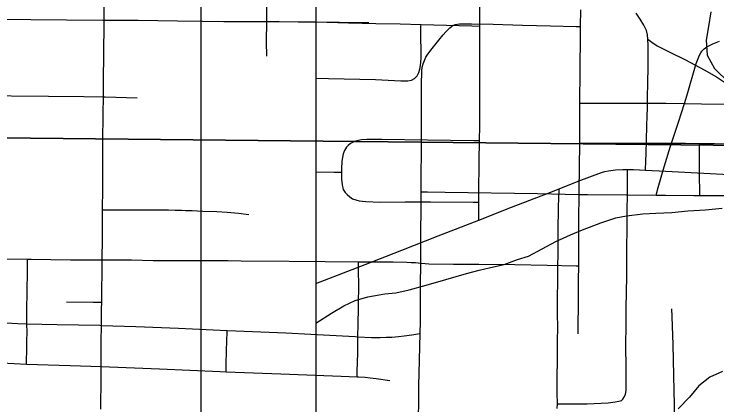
# Model space of a CAD drawing. Extents: x 0 to 34, y 0 to 22.
# Drawn here: x 12.978 to 13.589, y 17.847 to 18.187 of the extents above; entities that cross this region are included whole.
import ezdxf

# ---------------------------------------------------------------- set-up
doc = ezdxf.new("R2010")
doc.units = 0
for name, color, linetype in [('GM_X_City_Street', 7, 'Continuous'), ('GM_X_Corporation', 7, 'Continuous'), ('GM_X_County_Road', 7, 'Continuous'), ('GM_X_Minor_River', 7, 'Continuous'), ('GM_X_Rail_Line', 7, 'Continuous'), ('GM_X_Section', 7, 'Continuous'), ('GM_X_US_Shield', 7, 'Continuous'), ('SH_Data', 7, 'Continuous')]:
    doc.layers.add(name, color=color, linetype=linetype)

msp = doc.modelspace()

# ---------------------------------------------------------------- linework, layer by layer
at = {"layer": 'GM_X_City_Street'}
msp.add_line((13.33007, 17.87471), (13.33086, 17.90941), dxfattribs=at)
for points in [[(13.19773, 18.15004), (13.1975, 18.1625), (13.1976, 18.18027), (13.19764, 18.18716), (13.19797, 18.20569), (13.19867, 18.22426), (13.19866, 18.23663), (13.19845, 18.24764), (13.19843, 18.24898), (13.19842, 18.27359), (13.19866, 18.30863), (13.19869, 18.31391), (13.19913, 18.33873), (13.19932, 18.36354), (13.19921, 18.37284), (13.19916, 18.37701)], [(13.38178, 18.00782), (13.38178, 18.01587), (13.38177, 18.02323), (13.38177, 18.03117), (13.382, 18.05901), (13.38234, 18.0767), (13.38259, 18.08996), (13.3826, 18.10839), (13.38259, 18.12262), (13.38266, 18.12838), (13.38272, 18.13434), (13.3828, 18.15537), (13.38277, 18.16152), (13.38278, 18.17635), (13.3828, 18.18918), (13.3827, 18.20464), (13.3828, 18.2263), (13.38297, 18.24526), (13.38323, 18.26024), (13.38397, 18.28487), (13.38416, 18.29779), (13.3842, 18.30977)], [(13.05651, 18.18141), (13.05684, 18.22113), (13.05733, 18.24805)], [(13.46803, 17.90897), (13.46808, 17.91262), (13.46841, 17.93754), (13.46845, 17.95564), (13.46854, 17.9681), (13.46857, 17.97396), (13.4686, 17.98941), (13.46871, 18.00791), (13.46888, 18.03013), (13.4689, 18.03259), (13.46941, 18.07469), (13.46946, 18.07884), (13.46962, 18.10367), (13.46964, 18.10937), (13.46969, 18.13775), (13.47015, 18.16872), (13.4702, 18.17589), (13.47031, 18.1904)], [(13.52872, 18.16501), (13.52828, 18.16871), (13.52736, 18.17247), (13.52664, 18.17427), (13.52518, 18.17706), (13.52193, 18.18245), (13.51831, 18.18752)], [(12.91788, 18.18259), (12.92443, 18.18262), (12.93994, 18.18269), (12.96788, 18.18243), (12.99274, 18.18207), (13.02383, 18.18175), (13.0549, 18.18142), (13.05651, 18.18141), (13.08598, 18.18134), (13.12016, 18.18088), (13.14176, 18.18062), (13.16033, 18.18026), (13.1976, 18.18027), (13.20831, 18.18028), (13.2248, 18.17999), (13.24046, 18.18001), (13.26089, 18.1797), (13.28626, 18.17941)], [(13.0558, 18.11484), (13.05589, 18.12821), (13.05648, 18.17776), (13.05651, 18.18141)], [(13.2404, 18.18001), (13.25926, 18.1795), (13.26851, 18.17921), (13.29236, 18.17865), (13.31364, 18.17821), (13.3316, 18.17776), (13.3756, 18.17655), (13.38278, 18.17635)], [(13.2404, 18.13095), (13.25127, 18.13079), (13.29203, 18.12977), (13.31395, 18.12877), (13.32021, 18.1287), (13.32325, 18.12947), (13.32604, 18.13089), (13.3282, 18.13311), (13.32961, 18.13591), (13.33052, 18.13892), (13.33107, 18.142), (13.3316, 18.14826), (13.33172, 18.15452), (13.33155, 18.16707), (13.33159, 18.17601), (13.3316, 18.17776)], [(13.35653, 18.17488), (13.35954, 18.17698), (13.36164, 18.17773), (13.36499, 18.17823), (13.36884, 18.17832), (13.37547, 18.17836), (13.39423, 18.17802), (13.41975, 18.17713), (13.44391, 18.17656), (13.46636, 18.17599), (13.4702, 18.17589)], [(13.33134, 17.97041), (13.33141, 17.97689), (13.33139, 17.9821), (13.33134, 17.99452), (13.33162, 18.02016), (13.33171, 18.03225), (13.33179, 18.0417), (13.33191, 18.07239), (13.33195, 18.09719), (13.33217, 18.10958), (13.33204, 18.12509), (13.33239, 18.13748), (13.33275, 18.14056), (13.33343, 18.14358), (13.3345, 18.14648), (13.3359, 18.14924), (13.33758, 18.15185), (13.34133, 18.1568), (13.34715, 18.164), (13.35097, 18.16876), (13.35319, 18.17144), (13.35653, 18.17488)], [(13.52649, 18.05125), (13.52691, 18.05924), (13.52723, 18.06528), (13.52756, 18.07745), (13.52775, 18.08951), (13.52795, 18.0985), (13.52824, 18.10465), (13.52839, 18.11293), (13.52868, 18.12834), (13.52883, 18.13924), (13.52879, 18.147), (13.52873, 18.15956), (13.52872, 18.16501)], [(13.52872, 18.16501), (13.53206, 18.16232), (13.53677, 18.15925), (13.54768, 18.15376), (13.56141, 18.14697), (13.57763, 18.13828), (13.58825, 18.13212), (13.59591, 18.12702), (13.60442, 18.12106), (13.6127, 18.11481), (13.62025, 18.10915), (13.62709, 18.10347), (13.63229, 18.09896), (13.63673, 18.0951)], [(13.57558, 18.15452), (13.57751, 18.15641), (13.57968, 18.15814), (13.58514, 18.16102), (13.59095, 18.16316)], [(13.53578, 18.02952), (13.53759, 18.03603), (13.54262, 18.05409), (13.54819, 18.07203), (13.54909, 18.07464), (13.55534, 18.09273), (13.5603, 18.10895), (13.56266, 18.11668), (13.57059, 18.14373), (13.57282, 18.14957), (13.57348, 18.15106), (13.57456, 18.15302), (13.57558, 18.15452)], [(12.91718, 18.11613), (12.92463, 18.11611), (12.94315, 18.11604), (13.00803, 18.11548), (13.03889, 18.11517), (13.0558, 18.11484), (13.05741, 18.11481), (13.08521, 18.11406)], [(13.05511, 18.01685), (13.05527, 18.03532), (13.05533, 18.05086), (13.0552, 18.05703), (13.0553, 18.06624), (13.0554, 18.07556), (13.05571, 18.1003), (13.0558, 18.11484)], [(13.46964, 18.10937), (13.47322, 18.1094), (13.47898, 18.10943), (13.51006, 18.10931), (13.54418, 18.10925), (13.5603, 18.10895), (13.5752, 18.10869), (13.63099, 18.10805)], [(13.38234, 18.0767), (13.37752, 18.0767), (13.33722, 18.07712), (13.29764, 18.07774), (13.28452, 18.07774), (13.27985, 18.07754), (13.27591, 18.07672), (13.27263, 18.07549), (13.27027, 18.07424), (13.26826, 18.0727), (13.26694, 18.07116)], [(13.46941, 18.07469), (13.47221, 18.07469), (13.48612, 18.07469), (13.50012, 18.07456), (13.51539, 18.07453), (13.53289, 18.07451), (13.54909, 18.07464), (13.56123, 18.07451), (13.5735, 18.07432), (13.57413, 18.07431), (13.58635, 18.07421), (13.59533, 18.07403), (13.62234, 18.07378), (13.63572, 18.07367), (13.65737, 18.07338), (13.66639, 18.07324), (13.66803, 18.07321)], [(13.57385, 18.02923), (13.57378, 18.03333), (13.57358, 18.04529), (13.57336, 18.05723), (13.57349, 18.07323), (13.5735, 18.07432)], [(13.26694, 18.07116), (13.26594, 18.06973), (13.26515, 18.06816), (13.26406, 18.06523), (13.26339, 18.06218), (13.26298, 18.05907), (13.26253, 18.05237), (13.26258, 18.04955), (13.26269, 18.04335), (13.26325, 18.03842), (13.26407, 18.03443)], [(13.2404, 18.04959), (13.25626, 18.04956), (13.26258, 18.04955)], [(13.50697, 17.8523), (13.50836, 17.85444), (13.50932, 17.85669), (13.50985, 17.85979), (13.50985, 17.86622), (13.50969, 17.87825), (13.50958, 17.90014), (13.50982, 17.91566), (13.50989, 17.93112), (13.51033, 17.95918), (13.51023, 17.97161), (13.51038, 17.98719), (13.51054, 17.99658), (13.51064, 18.00589), (13.51071, 18.01526), (13.51092, 18.0308), (13.51091, 18.03707), (13.51091, 18.04331), (13.51092, 18.05179)], [(13.26407, 18.03443), (13.26571, 18.03186), (13.26735, 18.03012), (13.26972, 18.02798), (13.27218, 18.02639), (13.2749, 18.02527), (13.27777, 18.02455), (13.28378, 18.02387), (13.29613, 18.02349), (13.31798, 18.02365), (13.33974, 18.02355), (13.37695, 18.02327), (13.38177, 18.02323)], [(13.33171, 18.03225), (13.33711, 18.03221), (13.35255, 18.03209), (13.4329, 18.03077), (13.46888, 18.03013), (13.47604, 18.03), (13.50995, 18.0298), (13.53578, 18.02952), (13.5439, 18.02943), (13.5686, 18.02921), (13.57385, 18.02923), (13.58399, 18.02928), (13.61178, 18.02916), (13.61791, 18.0292), (13.62358, 18.02924)], [(13.44981, 17.84427), (13.45009, 17.84828), (13.44997, 17.8576), (13.44997, 17.86634), (13.45014, 17.89097), (13.45019, 17.90212), (13.45028, 17.91539), (13.45019, 17.92589), (13.45025, 17.93681), (13.45032, 17.95826), (13.45041, 17.96656), (13.45063, 17.9794), (13.45084, 17.99717), (13.45105, 18.01964), (13.45148, 18.03356), (13.45153, 18.03499)], [(13.05482, 17.9733), (13.05489, 17.99199), (13.05511, 18.00745), (13.05509, 18.01366), (13.05511, 18.01685)], [(13.05511, 18.01685), (13.06391, 18.01679), (13.0731, 18.01672), (13.09769, 18.01662), (13.10369, 18.01657), (13.10658, 18.01659), (13.10935, 18.01666), (13.11226, 18.01665), (13.11813, 18.01656), (13.12402, 18.01635), (13.12705, 18.01621), (13.13294, 18.01599), (13.14215, 18.01562), (13.15435, 18.01525), (13.16318, 18.01477), (13.1732, 18.01382), (13.18202, 18.01252)], [(12.95005, 17.97408), (12.95566, 17.97403), (12.98998, 17.97392)], [(12.98906, 17.88237), (12.98913, 17.88719), (12.98922, 17.89297), (12.98929, 17.8976), (12.98937, 17.90319), (12.98947, 17.9101), (12.98937, 17.91772), (12.98931, 17.92244), (12.98939, 17.92921), (12.98977, 17.96276), (12.98988, 17.96898), (12.98998, 17.97392)], [(12.98998, 17.97392), (12.99308, 17.97392), (13.02731, 17.97338), (13.05482, 17.9733)], [(13.05434, 17.93665), (13.0544, 17.93966), (13.05434, 17.94268), (13.05452, 17.9456), (13.05479, 17.96408), (13.05482, 17.9733)], [(13.05482, 17.9733), (13.08026, 17.97324), (13.09895, 17.97283), (13.113, 17.97274), (13.1201, 17.97269), (13.13931, 17.97256), (13.15068, 17.97259), (13.16426, 17.97264), (13.17552, 17.97252), (13.21716, 17.97209), (13.24833, 17.97197), (13.27745, 17.97163)], [(13.27613, 17.87151), (13.27629, 17.87654), (13.2768, 17.8923), (13.27679, 17.9049), (13.27683, 17.90643), (13.27708, 17.9175), (13.27717, 17.92305), (13.27722, 17.92623), (13.27727, 17.92941), (13.27733, 17.93301), (13.27738, 17.93634), (13.27745, 17.94059), (13.27757, 17.94515), (13.27768, 17.95005), (13.27772, 17.95322), (13.27759, 17.95622), (13.27744, 17.95919), (13.27745, 17.96549), (13.27745, 17.97163)], [(13.27745, 17.97163), (13.27947, 17.97161), (13.3074, 17.9714), (13.31932, 17.97114), (13.32306, 17.97109), (13.3268, 17.97084), (13.33134, 17.97041)], [(13.33086, 17.90941), (13.33109, 17.91955), (13.3312, 17.93829), (13.33115, 17.95108), (13.33134, 17.97041)], [(13.33134, 17.97041), (13.33515, 17.97016), (13.33845, 17.96991), (13.3598, 17.96951), (13.38168, 17.96947), (13.41299, 17.9691), (13.44119, 17.96856), (13.46634, 17.96813), (13.46854, 17.9681)], [(13.02361, 17.93668), (13.04678, 17.93661), (13.05288, 17.93664), (13.05434, 17.93665)], [(13.05407, 17.91638), (13.0542, 17.9303), (13.05434, 17.93665)], [(13.5574, 17.69468), (13.55697, 17.70063), (13.556, 17.71419), (13.55499, 17.73335), (13.554, 17.75978), (13.5537, 17.77587), (13.55301, 17.79283), (13.55222, 17.80979), (13.55212, 17.82217), (13.55212, 17.8345), (13.55137, 17.8599), (13.55056, 17.89935), (13.54961, 17.92405), (13.54935, 17.9307)], [(12.94904, 17.92103), (12.95049, 17.92071), (12.95353, 17.92003), (12.9566, 17.91962), (12.96588, 17.91878), (12.98139, 17.9179), (12.98937, 17.91772), (13.01555, 17.91713), (13.05281, 17.91642), (13.05407, 17.91638), (13.08386, 17.9154), (13.12112, 17.914), (13.16333, 17.91202), (13.17076, 17.91168), (13.21419, 17.90979), (13.23589, 17.90874), (13.27447, 17.90656), (13.27683, 17.90643)], [(13.05382, 17.88023), (13.05395, 17.90247), (13.05407, 17.91638)], [(13.1623, 17.87583), (13.16244, 17.88226), (13.16272, 17.89463), (13.16328, 17.91071), (13.16333, 17.91202)], [(13.27683, 17.90643), (13.28847, 17.90587), (13.29609, 17.90578), (13.30141, 17.906), (13.30631, 17.90622), (13.31206, 17.90665), (13.3171, 17.90729), (13.3235, 17.90816), (13.32897, 17.90909), (13.33086, 17.90941)], [(12.98906, 17.88237), (12.96762, 17.88364), (12.94825, 17.88458)], [(13.05382, 17.88023), (13.02689, 17.88128), (12.98906, 17.88237)], [(13.05344, 17.84344), (13.05377, 17.87151), (13.05382, 17.88023)], [(13.1623, 17.87583), (13.15726, 17.87602), (13.10451, 17.87825), (13.05382, 17.88023)], [(13.27613, 17.87151), (13.26233, 17.87201), (13.21002, 17.87407), (13.1623, 17.87583)], [(13.32944, 17.76611), (13.32891, 17.77205), (13.3288, 17.78203), (13.32875, 17.7933), (13.32941, 17.81207), (13.32952, 17.83395), (13.32965, 17.85264), (13.32983, 17.86402), (13.33007, 17.87471)], [(13.30446, 17.8682), (13.29268, 17.86991), (13.28754, 17.87055), (13.28324, 17.87106), (13.2773, 17.87147), (13.27613, 17.87151)], [(13.45009, 17.84828), (13.45324, 17.84823), (13.46041, 17.84813), (13.47581, 17.84831), (13.49425, 17.84903), (13.50031, 17.84982), (13.50344, 17.85048), (13.50557, 17.85123), (13.50697, 17.8523)]]:
    msp.add_lwpolyline(points, dxfattribs=at)
at = {"layer": 'GM_X_Corporation'}
msp.add_lwpolyline([(13.2404, 19.74462), (13.2404, 15.59448)], dxfattribs=at)
at = {"layer": 'GM_X_County_Road'}
for points in [[(13.45153, 18.03499), (13.46794, 18.04153), (13.48823, 18.0491), (13.49125, 18.04999), (13.49433, 18.05068), (13.50058, 18.05151), (13.50684, 18.05181), (13.51092, 18.05179)], [(13.51092, 18.05179), (13.51619, 18.05177), (13.52649, 18.05125)], [(13.52649, 18.05125), (13.54413, 18.05038), (13.59373, 18.04765), (13.63111, 18.04623)], [(13.38178, 18.00782), (13.41015, 18.01905), (13.44203, 18.0312), (13.45153, 18.03499)], [(13.2404, 17.95261), (13.28304, 17.96921), (13.31488, 17.98159), (13.34663, 17.99416), (13.38178, 18.00782)]]:
    msp.add_lwpolyline(points, dxfattribs=at)
at = {"layer": 'GM_X_Minor_River'}
for points in [[(13.58316, 18.18862), (13.58122, 18.17608), (13.57927, 18.16393), (13.57999, 18.15101), (13.5864, 18.13958), (13.59927, 18.12699)], [(13.2404, 17.91817), (13.25389, 17.92688), (13.26455, 17.9333), (13.27444, 17.93783), (13.28546, 17.94121), (13.30029, 17.94382), (13.30979, 17.94455), (13.32119, 17.94717), (13.33602, 17.95129), (13.35313, 17.95618), (13.371, 17.96144), (13.38202, 17.96444), (13.39191, 17.96668), (13.40369, 17.9693), (13.41548, 17.97344), (13.42498, 17.97645), (13.44857, 17.98929), (13.46151, 17.99494), (13.47178, 17.99947), (13.48775, 18.00549), (13.50068, 18.00963), (13.51018, 18.01149), (13.52424, 18.01334), (13.53564, 18.01369), (13.54932, 18.0144), (13.56338, 18.01587), (13.57858, 18.01658), (13.59302, 18.01805)], [(13.59337, 17.87629), (13.58234, 17.87139), (13.57282, 17.86382), (13.56482, 17.85397), (13.55491, 17.84374)]]:
    msp.add_lwpolyline(points, dxfattribs=at)
at = {"layer": 'GM_X_Rail_Line'}
msp.add_lwpolyline([(13.2404, 20.24939), (13.2404, 14.2201)], dxfattribs=at)
at = {"layer": 'GM_X_Section'}
for points in [[(13.85109, 19.07319), (13.83937, 18.07027), (12.8229, 18.08062), (12.83006, 19.08281)], [(13.83937, 18.07027), (13.82408, 17.05834), (12.81671, 17.06719), (12.8229, 18.08062)]]:
    msp.add_lwpolyline(points, close=True, dxfattribs=at)
at = {"layer": 'GM_X_US_Shield'}
msp.add_lwpolyline([(13.2404, 18.2489), (13.2404, 17.23459), (14.08752, 17.22638), (14.09372, 18.2398)], close=True, dxfattribs=at)
at = {"layer": 'SH_Data'}
for p, q in [((13.1404, 21), (13.1404, 14)), ((13.2404, 20.9), (13.2404, 14.1))]:
    msp.add_line(p, q, dxfattribs=at)

doc.saveas('drawing.dxf')
